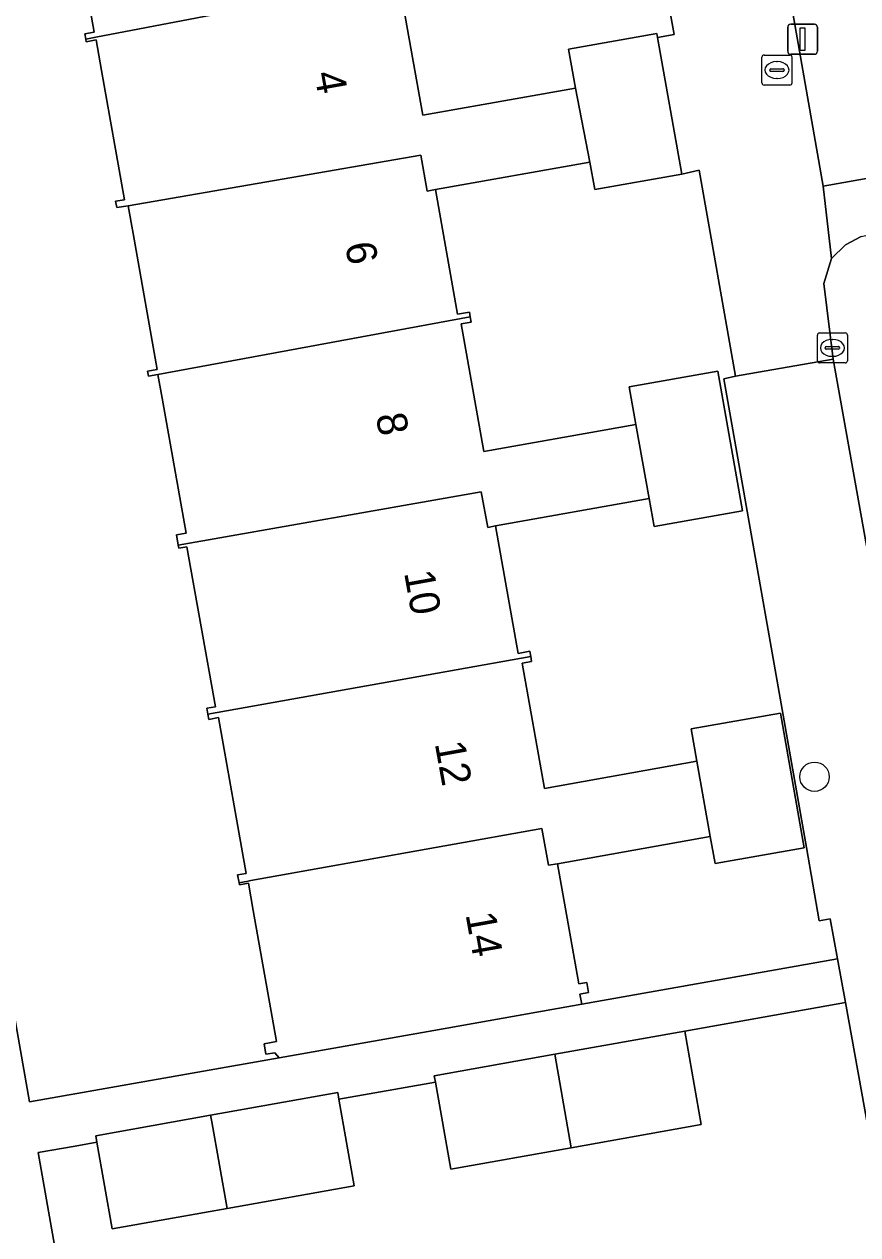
# Model space of a CAD drawing. Extents: x 157793 to 159380, y 380877 to 382313.
# Drawn here: x 158354.41 to 158382.14, y 381293.59 to 381333.83 of the extents above; entities that cross this region are included whole.
import ezdxf

# ---------------------------------------------------------------- set-up
doc = ezdxf.new("R2010")
doc.units = 0
for name, color, linetype in [('IMGEO_Boom', 7, 'Continuous'), ('IMGEO_Erf', 7, 'Continuous'), ('IMGEO_Kolk', 7, 'Continuous'), ('IMGEO_Lichtmast', 7, 'Continuous'), ('IMGEO_Pand', 7, 'Continuous'), ('IMGEO_Pand_nummerreeks', 7, 'Continuous'), ('IMGEO_Rijbaan_lokaal_open', 7, 'Continuous'), ('IMGEO_Rioolput', 7, 'Continuous'), ('IMGEO_Voetpad_open', 7, 'Continuous')]:
    doc.layers.add(name, color=color, linetype=linetype)

msp = doc.modelspace()

# ---------------------------------------------------------------- linework, layer by layer
at = {"layer": 'IMGEO_Boom'}
msp.add_circle((158380.703, 381308.812), 0.489, dxfattribs=at)
at = {"layer": 'IMGEO_Erf'}
for points in [[(158366.895, 381335.14), (158367.667, 381330.798), (158372.747, 381331.701), (158372.518, 381332.993), (158375.455, 381333.515), (158375.478, 381333.384), (158376.031, 381333.484), (158373.916, 381345.138)], [(158350.901, 381318.93), (158354.581, 381298.003), (158362.892, 381299.464), (158362.744, 381299.64), (158362.451, 381299.588), (158362.39, 381299.934), (158362.807, 381300.008), (158362.032, 381304.37), (158361.872, 381305.27), (158361.569, 381305.216), (158361.556, 381305.291), (158361.51, 381305.55), (158361.791, 381305.6), (158360.871, 381310.777), (158360.548, 381310.719), (158360.517, 381310.896), (158360.483, 381311.088), (158360.769, 381311.139), (158359.824, 381316.458), (158359.555, 381316.411), (158359.537, 381316.512), (158359.477, 381316.85), (158359.797, 381316.907), (158359, 381321.391), (158358.86, 381322.181), (158358.544, 381322.123), (158358.513, 381322.295), (158358.836, 381322.353), (158358.033, 381326.871), (158357.869, 381327.793), (158357.49, 381327.728), (158357.452, 381327.94), (158357.749, 381327.993), (158356.986, 381332.289), (158356.805, 381333.306), (158356.474, 381333.242), (158356.459, 381333.327), (158356.428, 381333.505), (158356.735, 381333.559), (158355.823, 381338.696)], [(158382.254, 381326.772), (158381.728, 381326.488), (158381.27, 381326.038), (158381.014, 381325.203), (158381.328, 381322.696), (158384.944, 381302.443)], [(158384.981, 381283.287), (158381.729, 381301.305), (158376.384, 381300.355), (158376.936, 381297.249), (158372.611, 381296.48), (158368.603, 381295.768), (158368.088, 381298.664), (158364.878, 381298.094), (158365.389, 381295.214), (158361.165, 381294.464), (158357.339, 381293.784), (158356.828, 381296.663), (158356.107, 381296.535), (158354.877, 381296.319), (158356.812, 381285.317)]]:
    msp.add_lwpolyline(points, dxfattribs=at)
msp.add_lwpolyline([(158381.226, 381304.094), (158380.861, 381304.024), (158380.432, 381306.464), (158377.69, 381322.043), (158378.075, 381322.129), (158376.865, 381328.974), (158376.285, 381328.844), (158373.393, 381328.33), (158373.232, 381329.239), (158368.094, 381328.326), (158368.829, 381324.189), (158369.22, 381324.259), (158369.248, 381324.101), (158369.28, 381323.922), (158368.952, 381323.864), (158369.706, 381319.619), (158374.762, 381320.517), (158374.539, 381321.768), (158377.486, 381322.292), (158378.31, 381317.656), (158375.367, 381317.133), (158375.203, 381318.057), (158370.086, 381317.148), (158370.839, 381312.912), (158371.231, 381312.982), (158371.261, 381312.813), (158371.292, 381312.642), (158370.976, 381312.586), (158371.715, 381308.425), (158376.785, 381309.326), (158376.594, 381310.401), (158379.565, 381310.928), (158380.361, 381306.451), (158377.392, 381305.924), (158377.232, 381306.823), (158372.15, 381305.92), (158372.86, 381301.926), (158373.125, 381301.973), (158373.185, 381301.639), (158372.899, 381301.588), (158372.959, 381301.253), (158381.466, 381302.765)], close=True, dxfattribs=at)
at = {"layer": 'IMGEO_Kolk'}
for p, q in [((158380.871, 381323.566), (158381.723, 381323.566)), ((158380.796, 381322.64), (158380.796, 381323.492)), ((158381.284, 381323.346), (158381.309, 381323.346)), ((158381.797, 381323.492), (158381.797, 381322.64)), ((158381.055, 381323.06), (158381.055, 381323.072)), ((158381.493, 381323.023), (158381.095, 381323.023)), ((158381.098, 381323.109), (158381.496, 381323.109)), ((158381.307, 381322.786), (158381.282, 381322.786)), ((158381.539, 381323.072), (158381.539, 381323.06)), ((158381.723, 381322.566), (158380.871, 381322.566))]:
    msp.add_line(p, q, dxfattribs=at)
for points in [[(158380.871, 381323.566), (158381.723, 381323.566)], [(158380.796, 381322.64), (158380.796, 381323.492)], [(158381.797, 381323.492), (158381.797, 381322.64)], [(158381.723, 381322.566), (158380.871, 381322.566)]]:
    msp.add_lwpolyline(points, dxfattribs=at)
for centre, radius, start, end in [((158380.873, 381323.49), 0.0765, 91.552, 178.448), ((158380.873, 381323.49), 0.0765, 91.552, 178.448), ((158381.721, 381323.49), 0.0765, 1.552, 88.448), ((158381.721, 381323.49), 0.0765, 1.552, 88.448), ((158381.095, 381323.069), 0.0403, 85.8775, 175.7526), ((158381.092, 381323.059), 0.0366, 178.938, 274.7102), ((158381.496, 381323.066), 0.043, 264.8664, 352.4533), ((158381.5, 381323.071), 0.0386, 1.7309, 96.639), ((158380.873, 381322.642), 0.0765, 181.552, 268.448), ((158380.873, 381322.642), 0.0765, 181.552, 268.448), ((158381.721, 381322.642), 0.0765, 271.552, 358.448), ((158381.721, 381322.642), 0.0765, 271.552, 358.448)]:
    msp.add_arc(centre, radius, start, end, dxfattribs=at)
for centre, major_axis, ratio, start_param, end_param in [((158381.283, 381323.066), (-0.387, 0.002), 0.722429, 4.712389, 7.853982), ((158381.308, 381323.066), (-0.39, 0.002), 0.717154, 1.570796, 4.712389)]:
    msp.add_ellipse(centre, major_axis=major_axis, ratio=ratio, start_param=start_param, end_param=end_param, dxfattribs=at)
at = {"layer": 'IMGEO_Lichtmast'}
for p, q in [((158379.809, 381332.926), (158379.809, 381333.726)), ((158379.809, 381333.726), (158379.809, 381332.926)), ((158379.909, 381333.826), (158380.699, 381333.826)), ((158380.699, 381333.826), (158379.909, 381333.826)), ((158380.799, 381333.726), (158380.799, 381332.926)), ((158380.799, 381332.926), (158380.799, 381333.726)), ((158380.699, 381332.826), (158379.909, 381332.826)), ((158379.909, 381332.826), (158380.699, 381332.826))]:
    msp.add_line(p, q, dxfattribs=at)
msp.add_lwpolyline([(158380.229, 381333.701), (158380.379, 381333.701), (158380.379, 381332.951), (158380.229, 381332.951), (158380.229, 381333.701)], dxfattribs=at)
for centre, start, end in [((158379.909, 381333.726), 90, 180), ((158379.909, 381333.726), 90, 180), ((158380.699, 381333.726), 0, 90), ((158380.699, 381333.726), 360, 90), ((158379.909, 381332.926), 180, 270), ((158379.909, 381332.926), 180, 270), ((158380.699, 381332.926), 270, 0), ((158380.699, 381332.926), 270, 0)]:
    msp.add_arc(centre, 0.1, start, end, dxfattribs=at)
at = {"layer": 'IMGEO_Pand'}
for points in [[(158365.935, 381340.485), (158366.235, 381340.538), (158366.17, 381340.903), (158365.831, 381340.843), (158365.799, 381341.022), (158355.744, 381339.235), (158355.779, 381339.04), (158355.443, 381338.98), (158355.504, 381338.639), (158355.823, 381338.696), (158356.735, 381333.559), (158356.428, 381333.505), (158356.459, 381333.327), (158356.79, 381333.391), (158367.134, 381335.383), (158367.104, 381335.554), (158366.82, 381335.504)], [(158367.134, 381335.383), (158356.79, 381333.391), (158356.459, 381333.327), (158356.474, 381333.242), (158356.805, 381333.306), (158356.986, 381332.289), (158357.749, 381327.993), (158357.452, 381327.94), (158357.49, 381327.728), (158357.869, 381327.793), (158367.601, 381329.469), (158367.816, 381328.277), (158368.094, 381328.326), (158373.232, 381329.239), (158372.747, 381331.701), (158367.667, 381330.798), (158366.895, 381335.14), (158367.169, 381335.188)], [(158375.478, 381333.384), (158375.455, 381333.515), (158372.518, 381332.993), (158372.747, 381331.701), (158373.232, 381329.239), (158373.393, 381328.33), (158376.285, 381328.844)], [(158368.094, 381328.326), (158367.816, 381328.277), (158367.601, 381329.469), (158357.869, 381327.793), (158358.033, 381326.871), (158358.836, 381322.353), (158358.513, 381322.295), (158358.544, 381322.123), (158358.86, 381322.181), (158369.248, 381324.101), (158369.22, 381324.259), (158368.829, 381324.189)], [(158369.248, 381324.101), (158358.86, 381322.181), (158359, 381321.391), (158359.797, 381316.907), (158359.477, 381316.85), (158359.537, 381316.512), (158369.616, 381318.283), (158369.829, 381317.102), (158370.086, 381317.148), (158375.203, 381318.057), (158374.762, 381320.517), (158369.706, 381319.619), (158368.952, 381323.864), (158369.28, 381323.922)], [(158375.203, 381318.057), (158375.367, 381317.133), (158378.31, 381317.656), (158377.486, 381322.292), (158374.539, 381321.768), (158374.762, 381320.517)], [(158359.537, 381316.512), (158359.555, 381316.411), (158359.824, 381316.458), (158360.769, 381311.139), (158360.483, 381311.088), (158360.517, 381310.896), (158371.261, 381312.813), (158371.231, 381312.982), (158370.839, 381312.912), (158370.086, 381317.148), (158369.829, 381317.102), (158369.616, 381318.283)], [(158370.976, 381312.586), (158371.292, 381312.642), (158371.261, 381312.813), (158360.517, 381310.896), (158360.548, 381310.719), (158360.871, 381310.777), (158361.791, 381305.6), (158361.51, 381305.55), (158361.556, 381305.291), (158361.859, 381305.345), (158361.946, 381305.361), (158371.634, 381307.089), (158371.855, 381305.868), (158372.15, 381305.92), (158377.232, 381306.823), (158376.785, 381309.326), (158371.715, 381308.425)], [(158377.232, 381306.823), (158377.392, 381305.924), (158380.361, 381306.451), (158379.565, 381310.928), (158376.594, 381310.401), (158376.785, 381309.326)], [(158372.15, 381305.92), (158371.855, 381305.868), (158371.634, 381307.089), (158361.946, 381305.361), (158361.859, 381305.345), (158361.556, 381305.291), (158361.569, 381305.216), (158361.872, 381305.27), (158362.032, 381304.37), (158362.807, 381300.008), (158362.39, 381299.934), (158362.451, 381299.588), (158362.744, 381299.64), (158362.892, 381299.464), (158368.037, 381300.378), (158372.959, 381301.253), (158372.899, 381301.588), (158373.185, 381301.639), (158373.125, 381301.973), (158372.86, 381301.926)], [(158372.06, 381299.586), (158372.611, 381296.48), (158376.936, 381297.249), (158376.384, 381300.355)], [(158372.06, 381299.586), (158368.051, 381298.874), (158368.088, 381298.664), (158368.603, 381295.768), (158372.611, 381296.48)], [(158364.878, 381298.094), (158364.839, 381298.312), (158360.61, 381297.56), (158360.649, 381297.342), (158361.165, 381294.464), (158365.389, 381295.214)], [(158360.61, 381297.56), (158356.789, 381296.881), (158356.828, 381296.663), (158357.339, 381293.784), (158361.165, 381294.464), (158360.649, 381297.342)]]:
    msp.add_lwpolyline(points, close=True, dxfattribs=at)
at = {"layer": 'IMGEO_Rijbaan_lokaal_open'}
for points in [[(158377.043, 381350.954), (158397.98, 381354.705), (158401.028, 381355.251), (158400.283, 381359.472), (158399.499, 381363.911), (158399.004, 381366.672), (158392.645, 381365.596), (158391.981, 381369.294), (158391.972, 381369.347), (158392.37, 381369.417), (158391.908, 381372.031), (158388.26, 381371.381), (158390.963, 381356.402), (158372.484, 381353.148), (158373.916, 381345.138), (158376.031, 381333.484), (158375.478, 381333.384), (158376.285, 381328.844), (158376.865, 381328.974), (158378.075, 381322.129), (158381.328, 381322.696), (158381.014, 381325.203), (158381.27, 381326.038), (158380.992, 381328.446)], [(158403.981, 381337.817), (158402.288, 381337.49), (158399.421, 381353.576), (158398.228, 381353.348), (158397.98, 381354.705), (158377.043, 381350.954), (158380.992, 381328.446), (158412.765, 381334.08), (158411.869, 381339.221)]]:
    msp.add_lwpolyline(points, close=True, dxfattribs=at)
at = {"layer": 'IMGEO_Rioolput'}
for p, q in [((158378.952, 381331.876), (158378.952, 381332.728)), ((158379.027, 381332.802), (158379.879, 381332.802)), ((158379.44, 381332.582), (158379.465, 381332.582)), ((158379.953, 381332.728), (158379.953, 381331.876)), ((158379.211, 381332.296), (158379.211, 381332.308)), ((158379.649, 381332.259), (158379.251, 381332.259)), ((158379.254, 381332.345), (158379.652, 381332.345)), ((158379.463, 381332.022), (158379.438, 381332.022)), ((158379.695, 381332.308), (158379.695, 381332.296)), ((158379.879, 381331.802), (158379.027, 381331.802))]:
    msp.add_line(p, q, dxfattribs=at)
for points in [[(158378.952, 381331.876), (158378.952, 381332.728)], [(158379.027, 381332.802), (158379.879, 381332.802)], [(158379.953, 381332.728), (158379.953, 381331.876)], [(158379.879, 381331.802), (158379.027, 381331.802)]]:
    msp.add_lwpolyline(points, dxfattribs=at)
for centre, radius, start, end in [((158379.029, 381332.726), 0.0765, 91.552, 178.448), ((158379.029, 381332.726), 0.0765, 91.552, 178.448), ((158379.877, 381332.726), 0.0765, 1.552, 88.448), ((158379.877, 381332.726), 0.0765, 1.552, 88.448), ((158379.251, 381332.305), 0.0403, 85.8775, 175.7526), ((158379.248, 381332.295), 0.0366, 178.938, 274.7102), ((158379.652, 381332.302), 0.043, 264.8664, 352.4533), ((158379.656, 381332.307), 0.0386, 1.7309, 96.639), ((158379.029, 381331.878), 0.0765, 181.552, 268.448), ((158379.029, 381331.878), 0.0765, 181.552, 268.448), ((158379.877, 381331.878), 0.0765, 271.552, 358.448), ((158379.877, 381331.878), 0.0765, 271.552, 358.448)]:
    msp.add_arc(centre, radius, start, end, dxfattribs=at)
for centre, major_axis, ratio, start_param, end_param in [((158379.439, 381332.302), (-0.387, 0.002), 0.722429, 4.712389, 7.853982), ((158379.464, 381332.302), (-0.39, 0.002), 0.717154, 1.570796, 4.712389)]:
    msp.add_ellipse(centre, major_axis=major_axis, ratio=ratio, start_param=start_param, end_param=end_param, dxfattribs=at)
at = {"layer": 'IMGEO_Voetpad_open'}
for points in [[(158416.206, 381334.702), (158412.765, 381334.08), (158380.992, 381328.446), (158381.27, 381326.038), (158381.728, 381326.488), (158382.254, 381326.772), (158384.32, 381327.229), (158391.022, 381328.288), (158391.117, 381327.767), (158395.624, 381328.57), (158395.531, 381329.092), (158402.246, 381330.325), (158402.345, 381329.769), (158406.781, 381330.559), (158406.736, 381330.811), (158413.62, 381332.194), (158413.679, 381331.865), (158418.117, 381332.656)], [(158385.808, 381297.63), (158385.516, 381299.229), (158384.944, 381302.443), (158381.328, 381322.696), (158378.075, 381322.129), (158377.69, 381322.043), (158380.432, 381306.464), (158380.861, 381304.024), (158381.226, 381304.094), (158381.466, 381302.765), (158381.729, 381301.305), (158384.981, 381283.287), (158384.495, 381283.285), (158384.556, 381282.944), (158386.607, 381271.512), (158393.303, 381271.505)], [(158356.812, 381285.317), (158354.877, 381296.319), (158356.107, 381296.535), (158356.828, 381296.663), (158356.789, 381296.881), (158360.61, 381297.56), (158364.839, 381298.312), (158364.878, 381298.094), (158368.088, 381298.664), (158368.051, 381298.874), (158372.06, 381299.586), (158376.384, 381300.355), (158381.729, 381301.305), (158381.466, 381302.765), (158372.959, 381301.253), (158368.037, 381300.378), (158362.892, 381299.464), (158354.581, 381298.003), (158350.901, 381318.93)]]:
    msp.add_lwpolyline(points, dxfattribs=at)

# ---------------------------------------------------------------- texts
at = {"layer": 'IMGEO_Pand_nummerreeks'}
for s, rotation, p in [('4', 280.2042, (158364.057, 381332.189)), ('6', 280.2042, (158365.08, 381326.508)), ('8', 280.2042, (158366.103, 381320.823)), ('10', 280.2062, (158367.044, 381315.595)), ('12', 280.2042, (158368.066, 381309.92)), ('14', 280.2042, (158369.089, 381304.236))]:
    msp.add_text(s, height=1, rotation=rotation, dxfattribs=at).set_placement(p)

doc.saveas('drawing.dxf')
